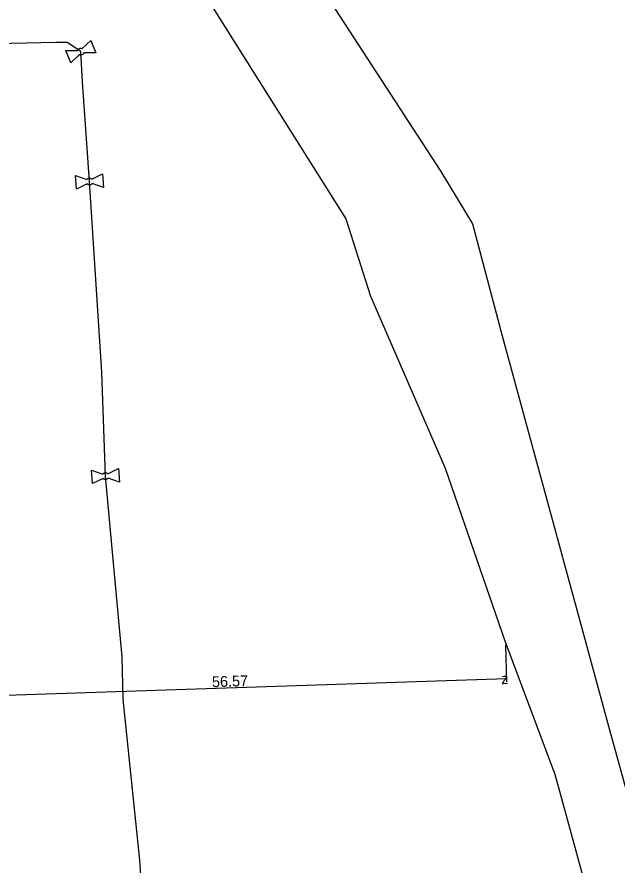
# Model space of a CAD drawing. Extents: x -643842 to -636370, y -1119190 to -1110210.
# Drawn here: x -641066.3 to -641010.8, y -1114797.2 to -1114718.7 of the extents above; entities that cross this region are included whole.
import ezdxf

# ---------------------------------------------------------------- set-up
doc = ezdxf.new("R2010")
doc.units = 0
for name, color, linetype in [('Default', 7, 'Continuous'), ('Level 10', 7, 'Continuous'), ('Level 21', 7, 'Continuous'), ('Level 28', 7, 'Continuous')]:
    doc.layers.add(name, color=color, linetype=linetype)

msp = doc.modelspace()

# ---------------------------------------------------------------- linework, layer by layer
at = {"layer": 'Default'}
for points in [[(-641060.728, -1114721.849), (-641060.712, -1114721.799), (-641060.677, -1114721.756), (-641060.625, -1114721.69), (-641060.549, -1114721.659), (-641060.473, -1114721.629), (-641060.387, -1114721.64), (-641060.335, -1114721.646), (-641060.288, -1114721.671)], [(-641060.135, -1114722.05), (-641060.152, -1114722.099), (-641060.185, -1114722.141), (-641060.239, -1114722.208), (-641060.315, -1114722.239), (-641060.391, -1114722.27), (-641060.475, -1114722.258), (-641060.529, -1114722.251), (-641060.576, -1114722.227)], [(-641059.872, -1114733.776), (-641059.84, -1114733.734), (-641059.794, -1114733.704), (-641059.724, -1114733.658), (-641059.642, -1114733.653), (-641059.56, -1114733.649), (-641059.482, -1114733.687), (-641059.435, -1114733.71), (-641059.398, -1114733.748)], [(-641059.374, -1114734.156), (-641059.406, -1114734.197), (-641059.451, -1114734.227), (-641059.524, -1114734.273), (-641059.605, -1114734.277), (-641059.687, -1114734.282), (-641059.762, -1114734.245), (-641059.812, -1114734.221), (-641059.848, -1114734.183)], [(-641058.39, -1114761.034), (-641058.358, -1114760.992), (-641058.312, -1114760.963), (-641058.241, -1114760.917), (-641058.16, -1114760.912), (-641058.078, -1114760.907), (-641058, -1114760.945), (-641057.952, -1114760.968), (-641057.916, -1114761.006)], [(-641057.892, -1114761.415), (-641057.923, -1114761.456), (-641057.968, -1114761.485), (-641058.041, -1114761.531), (-641058.123, -1114761.536), (-641058.205, -1114761.541), (-641058.28, -1114761.504), (-641058.329, -1114761.48), (-641058.366, -1114761.441)]]:
    msp.add_open_spline(points, degree=3, dxfattribs=at)
at = {"layer": 'Level 10'}
for points in [[(-641021.11, -1114776.866), (-641020.999, -1114780.266)], [(-641077.549, -1114781.82), (-641021.009, -1114779.966)]]:
    msp.add_lwpolyline(points, dxfattribs=at)
at = {"layer": 'Level 21'}
for points in [[(-641077.68, -1114658.121), (-641055.702, -1114689.078), (-641027.095, -1114733.041), (-641024.149, -1114737.881), (-641021.417, -1114748.248), (-641013.954, -1114775.647), (-641011.479, -1114784.717), (-641005.252, -1114807.257), (-640997.292, -1114832.966), (-640988.827, -1114861.334), (-640973.292, -1114910.931), (-640959.262, -1114916.202), (-640912.221, -1114930.888), (-640899.632, -1114934.514), (-640857.107, -1114948.263)], [(-641085.807, -1114661.485), (-641065.703, -1114689.699), (-641051.68, -1114712.307), (-641035.9, -1114737.409), (-641033.606, -1114744.588), (-641026.699, -1114760.493), (-641021.12, -1114776.566), (-641016.522, -1114788.816), (-641010.786, -1114809.734), (-641003.002, -1114834.869), (-641001.637, -1114840.436), (-640992.943, -1114861.781), (-640973.394, -1114916.063), (-640960.291, -1114919.995), (-640913.58, -1114933.884), (-640900.912, -1114937.083), (-640731.318, -1114995.568), (-640701.278, -1114995.568)], [(-641044.136, -1114906.496), (-641044.12, -1114905.834), (-641044.12, -1114902.964), (-641044.404, -1114897.467), (-641048.253, -1114872.494), (-641049.778, -1114861.354), (-641051.381, -1114840.517), (-641053.001, -1114821.426), (-641053.188, -1114815.83), (-641054.181, -1114808.29), (-641054.953, -1114796.759), (-641056.503, -1114781.868), (-641056.595, -1114777.956), (-641058.141, -1114761.224), (-641058.487, -1114751.604), (-641059.624, -1114733.965), (-641060.265, -1114724.744), (-641060.432, -1114721.949), (-641061.678, -1114721.101), (-641062.72, -1114721.104), (-641076.661, -1114721.401)]]:
    msp.add_lwpolyline(points, dxfattribs=at)
at = {"layer": 'Level 28'}
for points in [[(-641060.288, -1114721.671), (-641059.507, -1114720.902)], [(-641059.507, -1114720.902), (-641059.039, -1114722.061), (-641060.135, -1114722.05)], [(-641060.576, -1114722.227), (-641061.357, -1114722.997), (-641061.825, -1114721.837), (-641060.728, -1114721.849)], [(-641059.848, -1114734.183), (-641060.835, -1114734.663), (-641060.908, -1114733.415), (-641059.872, -1114733.776)], [(-641059.398, -1114733.748), (-641058.413, -1114733.268)], [(-641058.413, -1114733.268), (-641058.339, -1114734.516), (-641059.374, -1114734.156)], [(-641057.916, -1114761.006), (-641056.93, -1114760.526)], [(-641056.93, -1114760.526), (-641056.857, -1114761.774), (-641057.892, -1114761.415)], [(-641058.366, -1114761.441), (-641059.352, -1114761.922), (-641059.426, -1114760.674), (-641058.39, -1114761.034)]]:
    msp.add_lwpolyline(points, dxfattribs=at)

# ---------------------------------------------------------------- texts
at = {"layer": 'Level 10'}
for s, p in [('56.57', (-641048.266, -1114780.76)), ('z', (-641021.492, -1114780.482))]:
    msp.add_text(s, height=1, rotation=1.8781, dxfattribs=at).set_placement(p)

doc.saveas('drawing.dxf')
